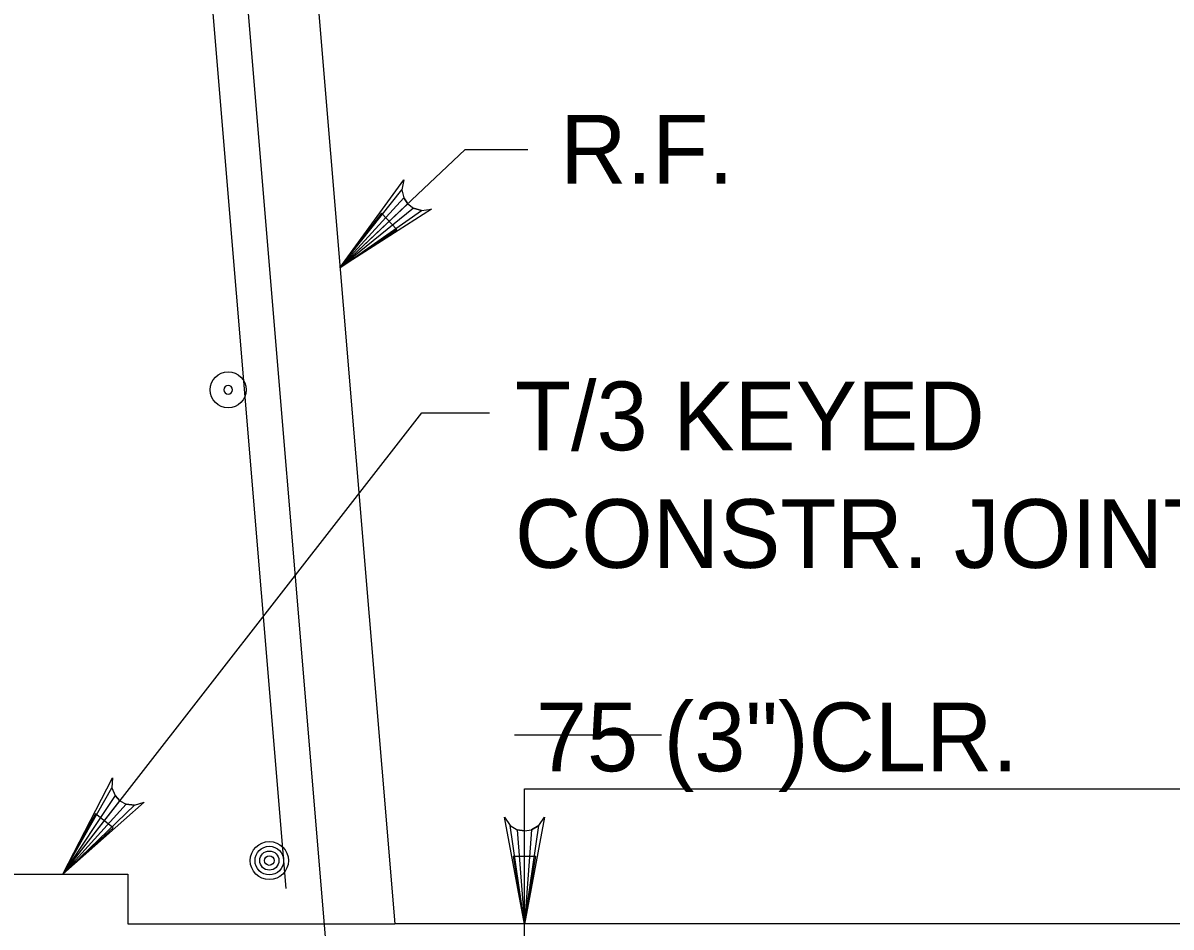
# Model space of a CAD drawing. Extents: x 179 to 454, y -271 to 54.
# Drawn here: x 271.394 to 273.399, y -30.43 to -28.851 of the extents above; entities that cross this region are included whole.
import ezdxf

# ---------------------------------------------------------------- set-up
doc = ezdxf.new("R2010")
doc.units = 0
for name, color, linetype in [('Level 3', 7, 'Continuous'), ('Level 4', 7, 'Continuous'), ('Level 41', 7, 'Continuous'), ('Level 5', 7, 'Continuous'), ('Level 6', 7, 'Continuous'), ('Level 9', 7, 'Continuous')]:
    doc.layers.add(name, color=color, linetype=linetype)

# ---------------------------------------------------------------- blocks, each defined once
blk = doc.blocks.new('B')
at = {"layer": 'Level 3'}
blk.add_circle((0, 0), 0.1066, dxfattribs=at)
for start, end in [(0, 180), (180, 0)]:
    blk.add_arc((0, 0), 0.026, start, end, dxfattribs=at)

msp = doc.modelspace()

# ---------------------------------------------------------------- linework, layer by layer
at = {"layer": 'Level 3'}
for p, q in [((271.9477, -29.2787), (272.1664, -29.0723)), ((272.1664, -29.0723), (272.2758, -29.0723)), ((271.4636, -30.3382), (272.0904, -29.532)), ((272.0904, -29.532), (272.2085, -29.532)), ((272.2697, -30.1887), (273.5597, -30.1887))]:
    msp.add_line(p, q, dxfattribs=at)
for points in [[(271.9477, -29.2787), (272.0593, -29.1253), (272.0557, -29.1425), (272.0589, -29.1567), (272.0659, -29.1672), (272.0761, -29.1748), (272.09, -29.1788), (272.1073, -29.1762), (271.9477, -29.2787), (272.09, -29.1788), (272.0761, -29.1748), (271.9477, -29.2787), (272.0659, -29.1672), (272.0589, -29.1567), (271.9477, -29.2787), (272.0557, -29.1425)], [(271.4636, -30.3382), (271.5504, -30.1696), (271.5494, -30.187), (271.5548, -30.2005), (271.5633, -30.2099), (271.5745, -30.2158), (271.5889, -30.2177), (271.6056, -30.2124), (271.4636, -30.3382), (271.5889, -30.2177), (271.5745, -30.2158), (271.4636, -30.3382), (271.5633, -30.2099), (271.5548, -30.2005), (271.4636, -30.3382), (271.5494, -30.187)], [(272.2697, -30.425), (272.2348, -30.2386), (272.2448, -30.2529), (272.2572, -30.2603), (272.2697, -30.2625), (272.2822, -30.2603), (272.2947, -30.2529), (272.3047, -30.2386), (272.2697, -30.425), (272.2947, -30.2529), (272.2822, -30.2603), (272.2697, -30.425), (272.2697, -30.2625), (272.2572, -30.2603), (272.2697, -30.425), (272.2448, -30.2529)]]:
    msp.add_lwpolyline(points, dxfattribs=at)
for points in [[(272.0472, -29.2121), (272.0201, -29.1834), (271.9477, -29.2788)], [(271.5516, -30.257), (271.5205, -30.2328), (271.4636, -30.3382)]]:
    msp.add_lwpolyline(points, close=True, dxfattribs=at)
at = {"layer": 'Level 4'}
msp.add_line((272.2697, -30.5477), (272.2697, -30.1887), dxfattribs=at)
msp.add_lwpolyline([(272.2894, -30.3068), (272.2501, -30.3068), (272.2697, -30.425)], close=True, dxfattribs=at)
at = {"layer": 'Level 41'}
msp.add_line((272.2526, -30.0947), (272.5093, -30.0947), dxfattribs=at)
at = {"layer": 'Level 5'}
for p, q in [((271.7715, -28.6453), (271.9778, -31.1208)), ((271.7109, -28.6589), (271.8529, -30.3632))]:
    msp.add_line(p, q, dxfattribs=at)
for radius in [0.0333, 0.025, 0.0167, 0.00833]:
    msp.add_circle((271.8243, -30.3142), radius, dxfattribs=at)
at = {"layer": 'Level 6'}
msp.add_lwpolyline([(270.8483, -30.4247), (271.2896, -30.4247), (271.2896, -30.3382), (271.5772, -30.3382), (271.5772, -30.4247), (272.0433, -30.4247)], dxfattribs=at)
at = {"layer": 'Level 9'}
for p in [(271.5865, -24.944), (274.189, -30.4247)]:
    msp.add_line(p, (272.0433, -30.4247), dxfattribs=at)

# ---------------------------------------------------------------- block references
at = {"layer": 'Level 3', "xscale": 0.29527500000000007, "yscale": 0.29527500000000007, "rotation": 90}
msp.add_blockref('B', (271.7525, -29.4919), dxfattribs=at)

# ---------------------------------------------------------------- texts
at = {"layer": 'Level 3'}
for s, p in [('R.F.', (272.3322, -29.1318)), ('T/3 KEYED', (272.2531, -29.5976)), ('CONSTR. JOINT', (272.2531, -29.803)), ('75 (3")CLR.', (272.2898, -30.1582))]:
    msp.add_text(s, height=0.12, dxfattribs=at).set_placement(p)

doc.saveas('drawing.dxf')
